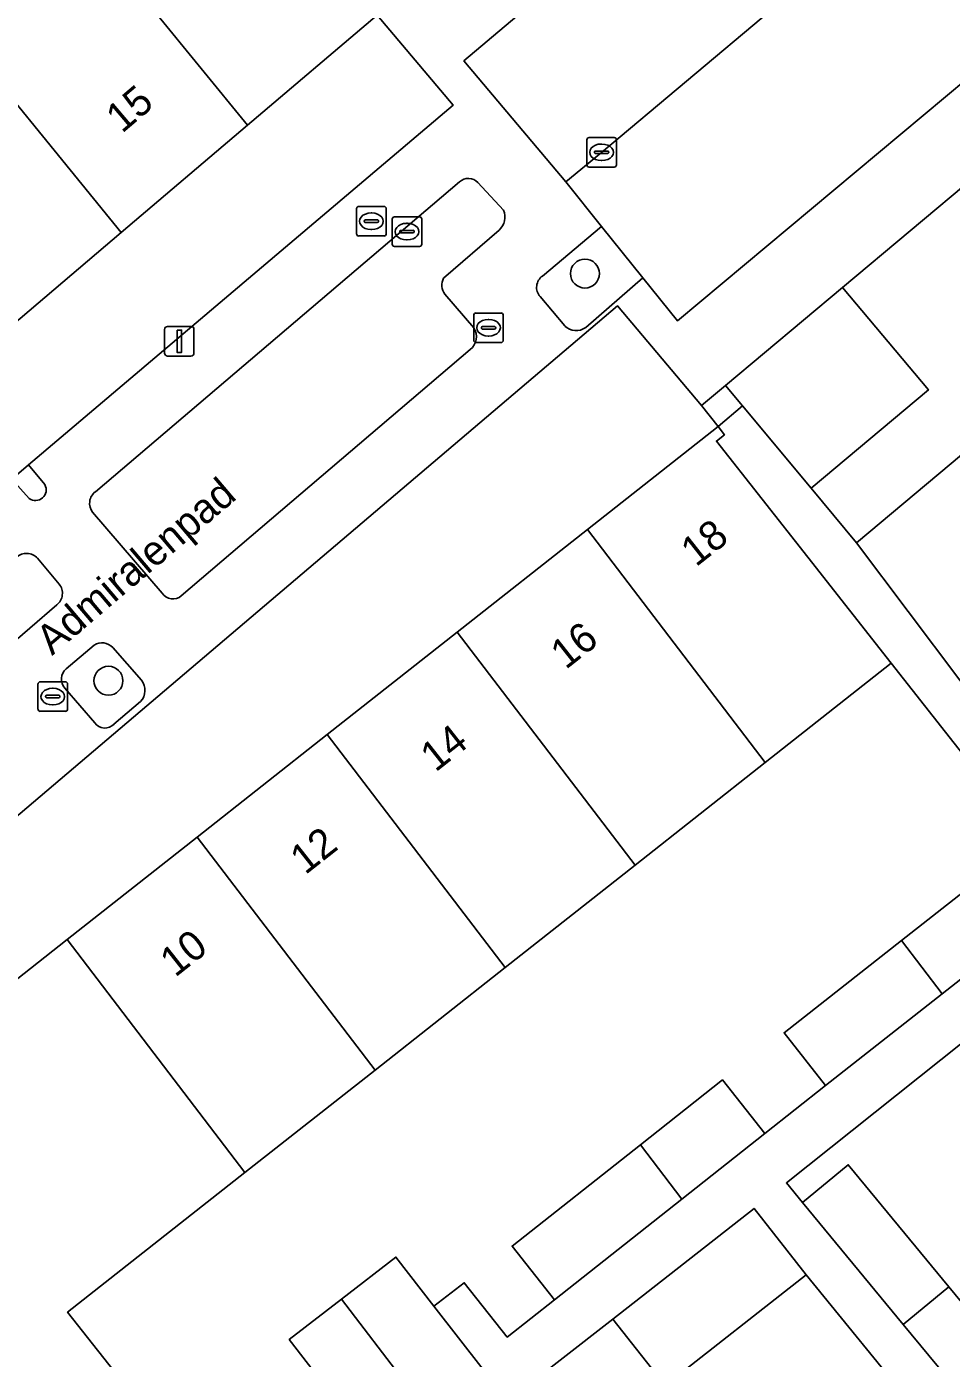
# Model space of a CAD drawing. Extents: x 160377 to 161131, y 383938 to 384853.
# Drawn here: x 160771.99 to 160803.27, y 384391.67 to 384436.69 of the extents above; entities that cross this region are included whole.
import ezdxf

# ---------------------------------------------------------------- set-up
doc = ezdxf.new("R2010")
doc.units = 0
for name, color, linetype in [('IMGEO_Boom', 7, 'Continuous'), ('IMGEO_Brandkraan', 7, 'Continuous'), ('IMGEO_Erf', 7, 'Continuous'), ('IMGEO_Groenvoorziening', 7, 'Continuous'), ('IMGEO_Hek', 7, 'Continuous'), ('IMGEO_Kolk', 7, 'Continuous'), ('IMGEO_Lichtmast', 7, 'Continuous'), ('IMGEO_Muur', 7, 'Continuous'), ('IMGEO_Openbare_ruimte_label', 7, 'Continuous'), ('IMGEO_Pand', 7, 'Continuous'), ('IMGEO_Pand_nummerreeks', 7, 'Continuous'), ('IMGEO_Parkeervlak_open', 7, 'Continuous'), ('IMGEO_Rijbaan_lokaal_open', 7, 'Continuous'), ('IMGEO_Voetpad_open', 7, 'Continuous')]:
    doc.layers.add(name, color=color, linetype=linetype)

msp = doc.modelspace()

# ---------------------------------------------------------------- linework, layer by layer
at = {"layer": 'IMGEO_Boom'}
for centre in [(160790.874, 384428.344), (160774.757, 384414.579)]:
    msp.add_circle(centre, 0.489, dxfattribs=at)
at = {"layer": 'IMGEO_Brandkraan'}
for p, q in [((160783.151, 384429.69), (160783.151, 384430.542)), ((160783.226, 384430.616), (160784.078, 384430.616)), ((160783.639, 384430.396), (160783.664, 384430.396)), ((160784.152, 384430.542), (160784.152, 384429.69)), ((160783.41, 384430.11), (160783.41, 384430.122)), ((160783.848, 384430.073), (160783.45, 384430.073)), ((160783.453, 384430.159), (160783.851, 384430.159)), ((160783.894, 384430.122), (160783.894, 384430.11)), ((160784.078, 384429.616), (160783.226, 384429.616)), ((160783.662, 384429.836), (160783.637, 384429.836))]:
    msp.add_line(p, q, dxfattribs=at)
for points in [[(160783.151, 384429.69), (160783.151, 384430.542)], [(160783.226, 384430.616), (160784.078, 384430.616)], [(160784.152, 384430.542), (160784.152, 384429.69)], [(160784.078, 384429.616), (160783.226, 384429.616)]]:
    msp.add_lwpolyline(points, dxfattribs=at)
for centre, radius, start, end in [((160783.228, 384430.54), 0.0765, 91.552, 178.448), ((160783.228, 384430.54), 0.0765, 91.552, 178.448), ((160784.076, 384430.54), 0.0765, 1.552, 88.448), ((160784.076, 384430.54), 0.0765, 1.552, 88.448), ((160783.45, 384430.119), 0.0403, 85.8775, 175.7526), ((160783.447, 384430.109), 0.0366, 178.938, 274.7102), ((160783.851, 384430.116), 0.043, 264.8664, 352.4533), ((160783.855, 384430.121), 0.0386, 1.7309, 96.639), ((160783.228, 384429.692), 0.0765, 181.552, 268.448), ((160783.228, 384429.692), 0.0765, 181.552, 268.448), ((160784.076, 384429.692), 0.0765, 271.552, 358.448), ((160784.076, 384429.692), 0.0765, 271.552, 358.448)]:
    msp.add_arc(centre, radius, start, end, dxfattribs=at)
for centre, major_axis, ratio, start_param, end_param in [((160783.638, 384430.116), (-0.387, 0.002), 0.722429, 4.712389, 7.853982), ((160783.663, 384430.116), (-0.39, 0.002), 0.717154, 1.570796, 4.712389)]:
    msp.add_ellipse(centre, major_axis=major_axis, ratio=ratio, start_param=start_param, end_param=end_param, dxfattribs=at)
at = {"layer": 'IMGEO_Erf'}
for points in [[(160786.412, 384434.035), (160783.847, 384437.088), (160779.46, 384433.363), (160775.19, 384429.737), (160770.921, 384426.112), (160766.651, 384422.487), (160762.382, 384418.862), (160756.574, 384413.93), (160755.441, 384412.968), (160756.655, 384411.599), (160757.728, 384412.583), (160759.122, 384410.92), (160771.486, 384421.393), (160772.059, 384421.878)], [(160799.588, 384427.876), (160795.623, 384424.559), (160796.202, 384423.87), (160798.519, 384421.085), (160802.49, 384424.411)], [(160786.555, 384416.223), (160790.954, 384419.689), (160795.374, 384423.171), (160794.818, 384423.886), (160791.971, 384427.259), (160764.703, 384404.097), (160766.143, 384402.467), (160764.987, 384401.544), (160766.058, 384400.075), (160767.259, 384401.021), (160773.357, 384405.825), (160777.756, 384409.291), (160782.155, 384412.757)], [(160807.146, 384418.843), (160804.03, 384422.57), (160800.06, 384419.245), (160805.303, 384412.28), (160809.617, 384415.888)]]:
    msp.add_lwpolyline(points, close=True, dxfattribs=at)
for points in [[(160807.333, 384407.431), (160801.234, 384415.172), (160796.971, 384411.814), (160792.572, 384408.348), (160788.172, 384404.882), (160783.773, 384401.416), (160779.374, 384397.95), (160773.378, 384393.227), (160775.448, 384390.597)], [(160832.004, 384389.114), (160828.453, 384393.361), (160824.902, 384397.608), (160821.351, 384401.855), (160820.984, 384402.295), (160818.001, 384399.843), (160814.85, 384403.677), (160817.8, 384406.102), (160814.248, 384410.349), (160811.165, 384414.036), (160806.851, 384410.429), (160809.626, 384407.111), (160797.689, 384397.598), (160798.235, 384396.937), (160799.777, 384398.211), (160803.183, 384394.086), (160806.708, 384389.818)], [(160783.059, 384389.477), (160780.873, 384392.299), (160782.644, 384393.671), (160784.478, 384395.092), (160785.766, 384393.43), (160786.792, 384394.226), (160788.243, 384392.388), (160789.839, 384393.648), (160788.406, 384395.462), (160792.749, 384398.891), (160795.525, 384401.082), (160796.958, 384399.268), (160799.008, 384400.895), (160797.609, 384402.676), (160801.574, 384405.79), (160804.725, 384408.264)], [(160802.089, 384389.918), (160798.357, 384394.492), (160793.584, 384390.745), (160791.821, 384392.991), (160788.25, 384390.224)]]:
    msp.add_lwpolyline(points, dxfattribs=at)
at = {"layer": 'IMGEO_Groenvoorziening'}
for points in [[(160786.633, 384431.443), (160774.316, 384420.97)], [(160788.115, 384430.491), (160787.25, 384431.427)], [(160792.832, 384428.202), (160791.435, 384429.942), (160789.436, 384428.262)], [(160786.091, 384428.192), (160787.967, 384429.816)], [(160790.9, 384426.524), (160792.832, 384428.202)], [(160787.115, 384426.509), (160786.139, 384427.644)], [(160789.354, 384427.565), (160790.19, 384426.573)], [(160777.221, 384417.446), (160786.99, 384425.775)], [(160772.059, 384421.878), (160771.486, 384421.393), (160772.075, 384420.739)], [(160772.607, 384421.208), (160772.059, 384421.878)], [(160774.222, 384420.274), (160776.572, 384417.542)], [(160773.089, 384417.847), (160772.354, 384418.723)], [(160770.266, 384414.774), (160773.012, 384417.14)], [(160774.271, 384415.784), (160773.33, 384414.98)], [(160775.873, 384414.596), (160774.903, 384415.701)], [(160773.279, 384414.326), (160774.293, 384413.154)], [(160774.945, 384413.111), (160775.841, 384413.873)]]:
    msp.add_lwpolyline(points, dxfattribs=at)
for centre, radius, start, end in [((160786.934, 384431.129), 0.435, 43.2749, 133.7542), ((160787.599, 384430.25), 0.569, 310.2795, 24.9866), ((160786.562, 384427.957), 0.527, 153.5213, 216.4904), ((160789.712, 384427.876), 0.474, 125.5365, 221.0438), ((160786.646, 384426.211), 0.555, 308.2479, 32.4227), ((160790.574, 384426.962), 0.547, 225.4389, 306.6652), ((160772.288, 384421.034), 0.364, 234.2132, 28.5842), ((160774.615, 384420.575), 0.495, 127.1541, 217.4625), ((160771.989, 384418.391), 0.493, 42.2479, 133.021), ((160772.701, 384417.532), 0.5, 308.4973, 39.0714), ((160776.94, 384417.785), 0.441, 213.5135, 309.6581), ((160774.538, 384415.367), 0.495, 42.4027, 122.6337), ((160773.636, 384414.627), 0.467, 130.9145, 220.1675), ((160775.446, 384414.253), 0.548, 316.11, 38.8215), ((160774.637, 384413.398), 0.422, 215.4342, 317.0193)]:
    msp.add_arc(centre, radius, start, end, dxfattribs=at)
at = {"layer": 'IMGEO_Hek'}
msp.add_lwpolyline([(160796.202, 384423.87), (160795.374, 384423.171)], dxfattribs=at)
at = {"layer": 'IMGEO_Kolk'}
for p, q in [((160790.936, 384432.019), (160790.936, 384432.871)), ((160791.011, 384432.945), (160791.863, 384432.945)), ((160791.424, 384432.725), (160791.449, 384432.725)), ((160791.937, 384432.871), (160791.937, 384432.019)), ((160791.195, 384432.439), (160791.195, 384432.451)), ((160791.633, 384432.402), (160791.235, 384432.402)), ((160791.238, 384432.488), (160791.636, 384432.488)), ((160791.447, 384432.165), (160791.422, 384432.165)), ((160791.679, 384432.451), (160791.679, 384432.439)), ((160791.863, 384431.945), (160791.011, 384431.945)), ((160784.354, 384429.338), (160784.354, 384430.19)), ((160784.429, 384430.264), (160785.281, 384430.264)), ((160784.842, 384430.044), (160784.867, 384430.044)), ((160785.355, 384430.19), (160785.355, 384429.338)), ((160784.613, 384429.758), (160784.613, 384429.77)), ((160785.051, 384429.721), (160784.653, 384429.721)), ((160784.656, 384429.807), (160785.054, 384429.807)), ((160784.865, 384429.484), (160784.84, 384429.484)), ((160785.097, 384429.77), (160785.097, 384429.758)), ((160785.281, 384429.264), (160784.429, 384429.264)), ((160787.111, 384426.086), (160787.111, 384426.938)), ((160787.186, 384427.012), (160788.038, 384427.012)), ((160787.599, 384426.792), (160787.624, 384426.792)), ((160788.112, 384426.938), (160788.112, 384426.086)), ((160787.37, 384426.506), (160787.37, 384426.518)), ((160787.808, 384426.469), (160787.41, 384426.469)), ((160787.413, 384426.555), (160787.811, 384426.555)), ((160787.854, 384426.518), (160787.854, 384426.506)), ((160788.038, 384426.012), (160787.186, 384426.012)), ((160787.622, 384426.232), (160787.597, 384426.232)), ((160772.45, 384414.544), (160773.302, 384414.544)), ((160772.375, 384413.618), (160772.375, 384414.47)), ((160772.677, 384414.087), (160773.075, 384414.087)), ((160772.863, 384414.324), (160772.888, 384414.324)), ((160773.376, 384414.47), (160773.376, 384413.618)), ((160772.634, 384414.038), (160772.634, 384414.05)), ((160773.072, 384414.001), (160772.674, 384414.001)), ((160772.886, 384413.764), (160772.861, 384413.764)), ((160773.118, 384414.05), (160773.118, 384414.038)), ((160773.302, 384413.544), (160772.45, 384413.544))]:
    msp.add_line(p, q, dxfattribs=at)
for points in [[(160790.936, 384432.019), (160790.936, 384432.871)], [(160791.011, 384432.945), (160791.863, 384432.945)], [(160791.937, 384432.871), (160791.937, 384432.019)], [(160791.863, 384431.945), (160791.011, 384431.945)], [(160784.354, 384429.338), (160784.354, 384430.19)], [(160784.429, 384430.264), (160785.281, 384430.264)], [(160785.355, 384430.19), (160785.355, 384429.338)], [(160785.281, 384429.264), (160784.429, 384429.264)], [(160787.111, 384426.086), (160787.111, 384426.938)], [(160787.186, 384427.012), (160788.038, 384427.012)], [(160788.112, 384426.938), (160788.112, 384426.086)], [(160788.038, 384426.012), (160787.186, 384426.012)], [(160772.45, 384414.544), (160773.302, 384414.544)], [(160772.375, 384413.618), (160772.375, 384414.47)], [(160773.376, 384414.47), (160773.376, 384413.618)], [(160773.302, 384413.544), (160772.45, 384413.544)]]:
    msp.add_lwpolyline(points, dxfattribs=at)
for centre, radius, start, end in [((160791.013, 384432.869), 0.0765, 91.552, 178.448), ((160791.013, 384432.869), 0.0765, 91.552, 178.448), ((160791.861, 384432.869), 0.0765, 1.552, 88.448), ((160791.861, 384432.869), 0.0765, 1.552, 88.448), ((160791.235, 384432.448), 0.0403, 85.8775, 175.7526), ((160791.232, 384432.438), 0.0366, 178.938, 274.7102), ((160791.636, 384432.445), 0.043, 264.8664, 352.4533), ((160791.64, 384432.45), 0.0386, 1.7309, 96.639), ((160791.013, 384432.021), 0.0765, 181.552, 268.448), ((160791.013, 384432.021), 0.0765, 181.552, 268.448), ((160791.861, 384432.021), 0.0765, 271.552, 358.448), ((160791.861, 384432.021), 0.0765, 271.552, 358.448), ((160784.431, 384430.188), 0.0765, 91.552, 178.448), ((160784.431, 384430.188), 0.0765, 91.552, 178.448), ((160785.279, 384430.188), 0.0765, 1.552, 88.448), ((160785.279, 384430.188), 0.0765, 1.552, 88.448), ((160784.653, 384429.767), 0.0403, 85.8775, 175.7526), ((160784.65, 384429.757), 0.0366, 178.938, 274.7102), ((160785.054, 384429.764), 0.043, 264.8664, 352.4533), ((160785.058, 384429.769), 0.0386, 1.7309, 96.639), ((160784.431, 384429.34), 0.0765, 181.552, 268.448), ((160784.431, 384429.34), 0.0765, 181.552, 268.448), ((160785.279, 384429.34), 0.0765, 271.552, 358.448), ((160785.279, 384429.34), 0.0765, 271.552, 358.448), ((160787.188, 384426.936), 0.0765, 91.552, 178.448), ((160787.188, 384426.936), 0.0765, 91.552, 178.448), ((160788.036, 384426.936), 0.0765, 1.552, 88.448), ((160788.036, 384426.936), 0.0765, 1.552, 88.448), ((160787.41, 384426.515), 0.0403, 85.8775, 175.7526), ((160787.407, 384426.505), 0.0366, 178.938, 274.7102), ((160787.811, 384426.512), 0.043, 264.8664, 352.4533), ((160787.815, 384426.517), 0.0386, 1.7309, 96.639), ((160787.188, 384426.088), 0.0765, 181.552, 268.448), ((160787.188, 384426.088), 0.0765, 181.552, 268.448), ((160788.036, 384426.088), 0.0765, 271.552, 358.448), ((160788.036, 384426.088), 0.0765, 271.552, 358.448), ((160772.452, 384414.468), 0.0765, 91.552, 178.448), ((160772.452, 384414.468), 0.0765, 91.552, 178.448), ((160773.3, 384414.468), 0.0765, 1.552, 88.448), ((160773.3, 384414.468), 0.0765, 1.552, 88.448), ((160772.674, 384414.047), 0.0403, 85.8775, 175.7526), ((160773.079, 384414.049), 0.0386, 1.7309, 96.639), ((160772.671, 384414.037), 0.0366, 178.938, 274.7102), ((160773.075, 384414.044), 0.043, 264.8664, 352.4533), ((160772.452, 384413.62), 0.0765, 181.552, 268.448), ((160772.452, 384413.62), 0.0765, 181.552, 268.448), ((160773.3, 384413.62), 0.0765, 271.552, 358.448), ((160773.3, 384413.62), 0.0765, 271.552, 358.448)]:
    msp.add_arc(centre, radius, start, end, dxfattribs=at)
for centre, major_axis, ratio, start_param, end_param in [((160791.423, 384432.445), (-0.387, 0.002), 0.722429, 4.712389, 7.853982), ((160791.448, 384432.445), (-0.39, 0.002), 0.717154, 1.570796, 4.712389), ((160784.841, 384429.764), (-0.387, 0.002), 0.722429, 4.712389, 7.853982), ((160784.866, 384429.764), (-0.39, 0.002), 0.717154, 1.570796, 4.712389), ((160787.598, 384426.512), (-0.387, 0.002), 0.722429, 4.712389, 7.853982), ((160787.623, 384426.512), (-0.39, 0.002), 0.717154, 1.570796, 4.712389), ((160772.862, 384414.044), (-0.387, 0.002), 0.722429, 4.712389, 7.853982), ((160772.887, 384414.044), (-0.39, 0.002), 0.717154, 1.570796, 4.712389)]:
    msp.add_ellipse(centre, major_axis=major_axis, ratio=ratio, start_param=start_param, end_param=end_param, dxfattribs=at)
at = {"layer": 'IMGEO_Lichtmast'}
for p, q in [((160776.659, 384425.657), (160776.659, 384426.457)), ((160776.659, 384426.457), (160776.659, 384425.657)), ((160776.759, 384426.557), (160777.549, 384426.557)), ((160777.549, 384426.557), (160776.759, 384426.557)), ((160777.649, 384426.457), (160777.649, 384425.657)), ((160777.649, 384425.657), (160777.649, 384426.457)), ((160777.549, 384425.557), (160776.759, 384425.557)), ((160776.759, 384425.557), (160777.549, 384425.557))]:
    msp.add_line(p, q, dxfattribs=at)
msp.add_lwpolyline([(160777.079, 384426.432), (160777.229, 384426.432), (160777.229, 384425.682), (160777.079, 384425.682), (160777.079, 384426.432)], dxfattribs=at)
for centre, start, end in [((160776.759, 384426.457), 90, 180), ((160776.759, 384426.457), 90, 180), ((160777.549, 384426.457), 0, 90), ((160777.549, 384426.457), 360, 90), ((160776.759, 384425.657), 180, 270), ((160776.759, 384425.657), 180, 270), ((160777.549, 384425.657), 270, 0), ((160777.549, 384425.657), 270, 0)]:
    msp.add_arc(centre, 0.1, start, end, dxfattribs=at)
at = {"layer": 'IMGEO_Muur'}
for points in [[(160795.623, 384424.559), (160799.588, 384427.876)], [(160796.202, 384423.87), (160795.623, 384424.559)]]:
    msp.add_lwpolyline(points, dxfattribs=at)
at = {"layer": 'IMGEO_Pand'}
for points in [[(160773.195, 384441.044), (160779.46, 384433.363), (160783.847, 384437.088), (160783.621, 384437.355), (160783.355, 384437.129), (160780.118, 384440.94), (160777.166, 384444.415)], [(160768.925, 384437.418), (160775.19, 384429.737), (160779.46, 384433.363), (160773.195, 384441.044)], [(160768.925, 384437.418), (160764.656, 384433.793), (160770.921, 384426.112), (160775.19, 384429.737)], [(160810.506, 384428.772), (160806.45, 384433.622), (160799.588, 384427.876), (160802.49, 384424.411), (160798.519, 384421.085), (160800.06, 384419.245), (160804.03, 384422.57), (160803.595, 384423.09)], [(160790.954, 384419.689), (160796.971, 384411.814), (160801.234, 384415.172), (160798.412, 384418.754), (160795.317, 384422.681), (160795.591, 384422.897), (160795.374, 384423.171)], [(160790.954, 384419.689), (160786.555, 384416.223), (160792.572, 384408.348), (160796.971, 384411.814)], [(160788.172, 384404.882), (160792.572, 384408.348), (160786.555, 384416.223), (160782.155, 384412.757)], [(160783.773, 384401.416), (160788.172, 384404.882), (160782.155, 384412.757), (160777.756, 384409.291)], [(160783.773, 384401.416), (160777.756, 384409.291), (160773.357, 384405.825), (160779.374, 384397.95)], [(160801.574, 384405.79), (160802.949, 384403.99), (160806.124, 384406.482), (160804.725, 384408.264)], [(160775.448, 384390.597), (160773.378, 384393.227), (160779.374, 384397.95), (160773.357, 384405.825), (160767.259, 384401.021), (160766.058, 384400.075), (160764.987, 384401.544), (160760.252, 384397.828), (160761.346, 384396.399), (160760.2, 384395.495), (160758.762, 384394.36), (160764.882, 384386.58), (160766.279, 384387.696), (160768.391, 384385.012)], [(160801.574, 384405.79), (160797.609, 384402.676), (160799.008, 384400.895), (160802.949, 384403.99)], [(160794.153, 384397.054), (160796.958, 384399.268), (160795.525, 384401.082), (160792.749, 384398.891)], [(160794.153, 384397.054), (160792.749, 384398.891), (160788.406, 384395.462), (160789.839, 384393.648)], [(160803.183, 384394.086), (160799.777, 384398.211), (160798.235, 384396.937), (160801.638, 384392.816)], [(160793.584, 384390.745), (160798.357, 384394.492), (160796.594, 384396.738), (160791.821, 384392.991)], [(160785.766, 384393.43), (160784.478, 384395.092), (160782.644, 384393.671), (160784.796, 384390.852), (160785.578, 384389.829), (160787.427, 384391.286)], [(160805.163, 384388.548), (160806.708, 384389.818), (160803.183, 384394.086), (160801.638, 384392.816)], [(160782.644, 384393.671), (160780.873, 384392.299), (160783.059, 384389.477), (160784.796, 384390.852)]]:
    msp.add_lwpolyline(points, close=True, dxfattribs=at)
at = {"layer": 'IMGEO_Parkeervlak_open'}
msp.add_lwpolyline([(160800.301, 384442.454), (160798.106, 384445.096), (160786.779, 384435.536), (160790.223, 384431.451), (160791.433, 384432.444), (160800.055, 384439.689), (160803.081, 384442.184)], dxfattribs=at)
at = {"layer": 'IMGEO_Rijbaan_lokaal_open'}
msp.add_lwpolyline([(160806.084, 384436.845), (160807.612, 384438.122), (160803.711, 384442.716), (160803.081, 384442.184), (160800.055, 384439.689), (160791.433, 384432.444), (160790.223, 384431.451), (160791.435, 384429.942), (160792.832, 384428.202), (160793.999, 384426.749)], close=True, dxfattribs=at)
at = {"layer": 'IMGEO_Voetpad_open'}
for points in [[(160803.081, 384442.184), (160796.819, 384447.928), (160795.445, 384446.811), (160788.444, 384440.97), (160784.631, 384437.75), (160783.847, 384437.088), (160786.412, 384434.035), (160772.059, 384421.878), (160772.607, 384421.208)], [(160789.436, 384428.262), (160791.435, 384429.942), (160790.223, 384431.451), (160786.779, 384435.536), (160798.106, 384445.096), (160800.301, 384442.454)], [(160791.971, 384427.259), (160794.818, 384423.886), (160795.623, 384424.559), (160799.588, 384427.876), (160806.45, 384433.622), (160807.803, 384434.788), (160806.084, 384436.845), (160793.999, 384426.749), (160792.832, 384428.202), (160790.9, 384426.524)], [(160774.316, 384420.97), (160786.633, 384431.443)], [(160787.25, 384431.427), (160788.115, 384430.491)], [(160787.967, 384429.816), (160786.091, 384428.192)], [(160786.139, 384427.644), (160787.115, 384426.509)], [(160772.075, 384420.739), (160771.486, 384421.393), (160759.122, 384410.92), (160757.728, 384412.583), (160756.655, 384411.599), (160752.048, 384407.738), (160750.896, 384406.752), (160749.749, 384408.137), (160748.362, 384406.96), (160758.762, 384394.36), (160760.2, 384395.495), (160759.08, 384396.911), (160760.252, 384397.828), (160764.987, 384401.544), (160766.143, 384402.467), (160764.703, 384404.097), (160791.971, 384427.259)], [(160790.19, 384426.573), (160789.354, 384427.565)], [(160786.99, 384425.775), (160777.221, 384417.446)], [(160805.303, 384412.28), (160800.06, 384419.245), (160798.519, 384421.085), (160796.202, 384423.87), (160795.623, 384424.559), (160794.818, 384423.886), (160795.374, 384423.171), (160795.591, 384422.897), (160795.317, 384422.681), (160798.412, 384418.754), (160801.234, 384415.172), (160807.333, 384407.431)], [(160776.572, 384417.542), (160774.222, 384420.274)], [(160772.354, 384418.723), (160773.089, 384417.847)], [(160773.012, 384417.14), (160770.266, 384414.774)], [(160773.33, 384414.98), (160774.271, 384415.784)], [(160774.903, 384415.701), (160775.873, 384414.596)], [(160774.293, 384413.154), (160773.279, 384414.326)], [(160775.841, 384413.873), (160774.945, 384413.111)], [(160805.163, 384388.548), (160801.638, 384392.816), (160798.235, 384396.937), (160797.689, 384397.598), (160809.626, 384407.111)], [(160806.124, 384406.482), (160802.949, 384403.99), (160799.008, 384400.895), (160796.958, 384399.268), (160794.153, 384397.054), (160789.839, 384393.648), (160788.243, 384392.388), (160786.792, 384394.226), (160785.766, 384393.43), (160787.427, 384391.286)], [(160788.25, 384390.224), (160791.821, 384392.991), (160796.594, 384396.738), (160798.357, 384394.492), (160802.089, 384389.918)]]:
    msp.add_lwpolyline(points, dxfattribs=at)
for centre, radius, start, end in [((160786.934, 384431.129), 0.435, 43.2749, 133.7542), ((160787.599, 384430.25), 0.569, 310.2795, 24.9866), ((160786.562, 384427.957), 0.527, 153.5213, 216.4904), ((160789.712, 384427.876), 0.474, 125.5365, 221.0438), ((160786.646, 384426.211), 0.555, 308.2479, 32.4227), ((160790.574, 384426.962), 0.547, 225.4389, 306.6652), ((160772.288, 384421.034), 0.364, 234.2132, 28.5842), ((160774.615, 384420.575), 0.495, 127.1541, 217.4625), ((160771.989, 384418.391), 0.493, 42.2479, 133.021), ((160772.701, 384417.532), 0.5, 308.4973, 39.0714), ((160776.94, 384417.785), 0.441, 213.5135, 309.6581), ((160774.538, 384415.367), 0.495, 42.4027, 122.6337), ((160773.636, 384414.627), 0.467, 130.9145, 220.1675), ((160775.446, 384414.253), 0.548, 316.11, 38.8215), ((160774.637, 384413.398), 0.422, 215.4342, 317.0193)]:
    msp.add_arc(centre, radius, start, end, dxfattribs=at)

# ---------------------------------------------------------------- texts
at = {"layer": 'IMGEO_Openbare_ruimte_label'}
msp.add_text('Admiralenpad', height=1, rotation=40.334, dxfattribs=at).set_placement((160772.851, 384415.413))
at = {"layer": 'IMGEO_Pand_nummerreeks'}
for s, rotation, p in [('15', 40.3347, (160775.215, 384433.065)), ('18', 38.2327, (160794.627, 384418.406)), ('16', 38.2327, (160790.222, 384414.936)), ('14', 38.2327, (160785.818, 384411.467)), ('12', 38.2327, (160781.413, 384407.996)), ('10', 38.2327, (160777.013, 384404.53))]:
    msp.add_text(s, height=1, rotation=rotation, dxfattribs=at).set_placement(p)

doc.saveas('drawing.dxf')
